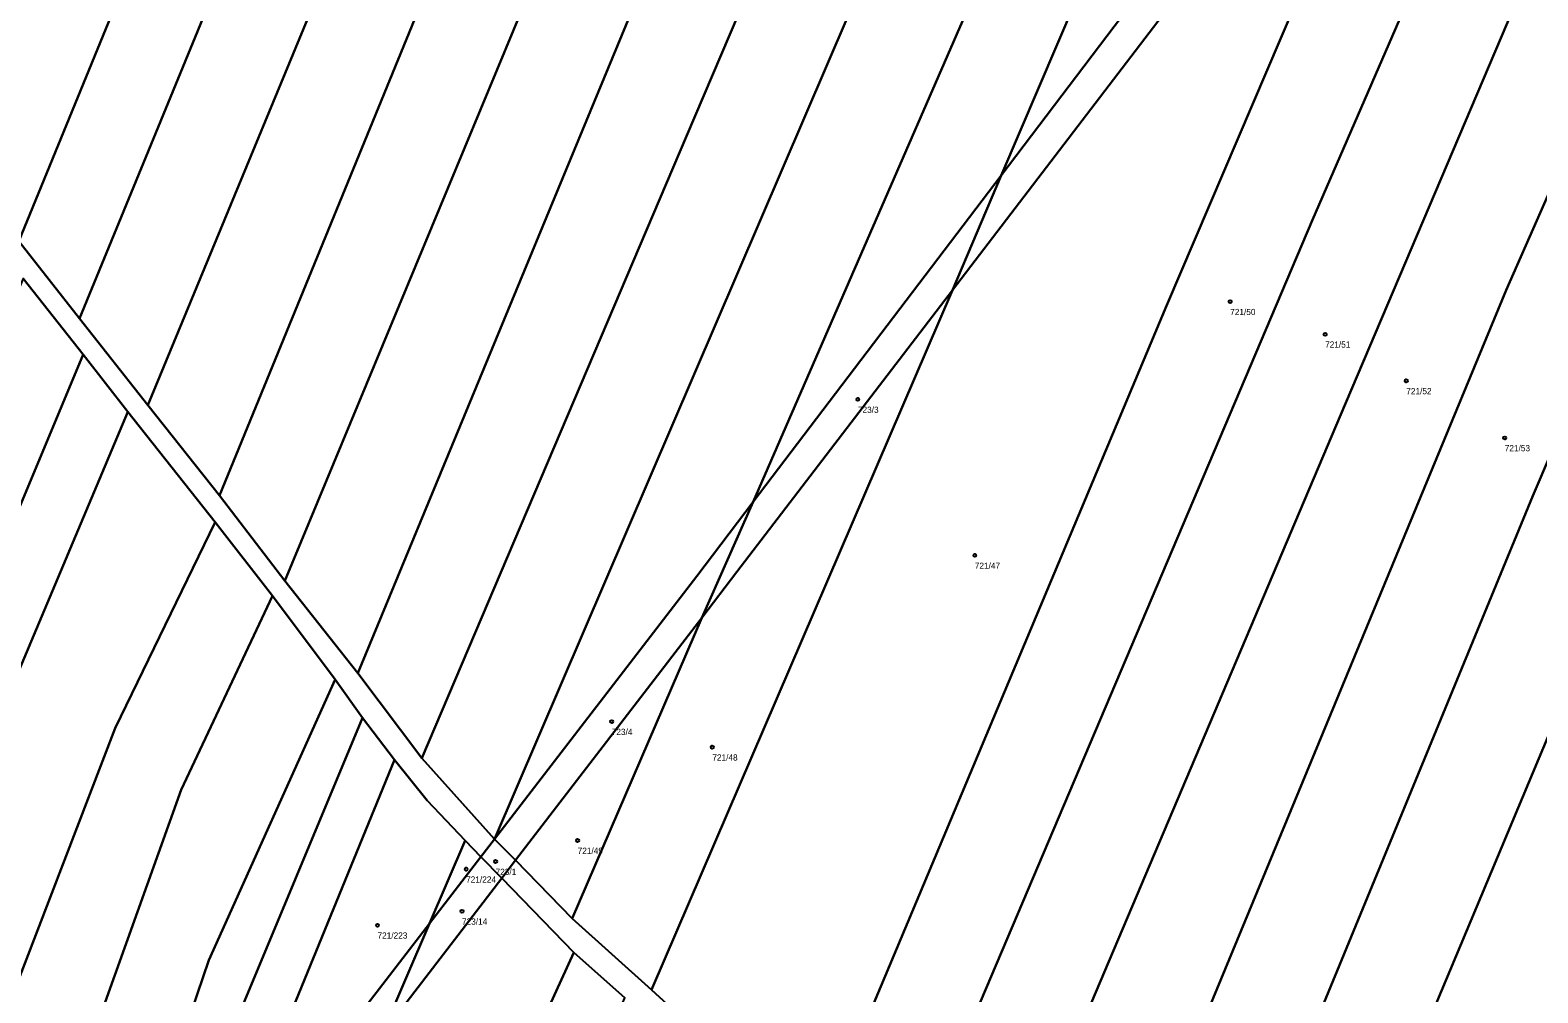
# Model space of a CAD drawing. Extents: x -587171 to -555306, y -1167727 to -1074732.
# Drawn here: x -585893.2 to -585649.6, y -1166888.4 to -1166732.9 of the extents above; entities that cross this region are included whole.
import ezdxf

# ---------------------------------------------------------------- set-up
doc = ezdxf.new("R2010")
doc.units = 0
doc.layers.add('Definiční body', color=7, linetype='Continuous')
doc.layers.add('Polygon parcely', color=7, linetype='Continuous')

msp = doc.modelspace()

# ---------------------------------------------------------------- linework, layer by layer
at = {"layer": 'Definiční body'}
for centre in [(-585699.27, -1166776.78), (-585683.93, -1166782.04), (-585670.82, -1166789.57), (-585759.42, -1166792.57), (-585654.91, -1166798.78), (-585740.53, -1166817.77), (-585799.19, -1166844.61), (-585782.94, -1166848.75), (-585804.7, -1166863.82), (-585822.72, -1166868.46), (-585817.96, -1166867.22), (-585823.39, -1166875.26), (-585837.04, -1166877.51)]:
    msp.add_circle(centre, 0.25, dxfattribs=at)
at = {"layer": 'Polygon parcely'}
for points in [[(-585750.85, -1166425.98), (-585760.44, -1166413.44), (-585763.28, -1166411.03), (-585804.01, -1166506.36), (-585844.54, -1166601.22), (-585905.36, -1166754), (-585894.97, -1166766.98), (-585821.07, -1166586.47)], [(-585814.69, -1166607.97), (-585739.39, -1166440.97), (-585750.85, -1166425.98), (-585821.07, -1166586.47), (-585894.97, -1166766.98), (-585885.17, -1166779.48)], [(-585739.39, -1166440.97), (-585814.69, -1166607.97), (-585885.17, -1166779.48), (-585874.15, -1166793.5), (-585800.37, -1166615.09), (-585727.58, -1166456.42)], [(-585825.12, -1166716.71), (-585786.47, -1166622.45), (-585716.82, -1166470.5), (-585727.58, -1166456.42), (-585800.37, -1166615.09), (-585874.15, -1166793.5), (-585862.59, -1166808.09)], [(-585812.42, -1166726.52), (-585772.36, -1166630.02), (-585706.32, -1166484.23), (-585716.82, -1166470.5), (-585786.47, -1166622.45), (-585825.12, -1166716.71), (-585862.59, -1166808.09), (-585852, -1166821.86)], [(-585706.32, -1166484.23), (-585772.36, -1166630.02), (-585812.42, -1166726.52), (-585852, -1166821.86), (-585840.21, -1166836.79), (-585801.98, -1166744.38), (-585763.43, -1166651.21), (-585695.64, -1166498.2)], [(-585743.54, -1166647.76), (-585684.82, -1166512.49), (-585685.73, -1166511.16), (-585695.64, -1166498.2), (-585763.43, -1166651.21), (-585801.98, -1166744.38), (-585840.21, -1166836.79), (-585829.9, -1166850.51), (-585787.1, -1166750.02)], [(-585746.59, -1166697.06), (-585673.46, -1166529.1), (-585684.82, -1166512.49), (-585743.54, -1166647.76), (-585787.1, -1166750.02), (-585829.9, -1166850.51), (-585818.15, -1166863.59)], [(-585662.37, -1166545.36), (-585673.46, -1166529.1), (-585746.59, -1166697.06), (-585818.15, -1166863.59), (-585785.45, -1166821.1), (-585776.34, -1166809.13), (-585723.59, -1166688)], [(-585652.42, -1166559.87), (-585662.37, -1166545.36), (-585723.59, -1166688), (-585776.34, -1166809.13), (-585736.28, -1166756.39), (-585699.91, -1166671.31)], [(-585631.58, -1166594.82), (-585652.16, -1166560.25), (-585652.42, -1166559.87), (-585699.91, -1166671.31), (-585736.28, -1166756.39), (-585654.49, -1166648.47)], [(-585663.3, -1166669.09), (-585709.58, -1166777.47), (-585765.57, -1166910.88), (-585752.91, -1166921.2), (-585685.98, -1166763.53), (-585620.73, -1166613.39)], [(-585614.81, -1166623.16), (-585620.73, -1166613.39), (-585685.98, -1166763.53), (-585752.91, -1166921.2), (-585740.09, -1166933.38), (-585680.66, -1166793.22), (-585611.01, -1166629.43)], [(-585611.01, -1166629.43), (-585680.66, -1166793.22), (-585740.09, -1166933.38), (-585726.46, -1166948.38), (-585654.66, -1166774.94), (-585599.23, -1166648.86)], [(-585736.28, -1166756.39), (-585744.12, -1166774.93), (-585663.3, -1166669.09), (-585654.49, -1166648.47)], [(-585589.3, -1166665.23), (-585599.23, -1166648.86), (-585654.66, -1166774.94), (-585726.46, -1166948.38), (-585714.27, -1166963.19), (-585650.35, -1166808.15)], [(-585578.13, -1166683.64), (-585589.3, -1166665.23), (-585650.35, -1166808.15), (-585714.27, -1166963.19), (-585702.55, -1166977.46), (-585626.3, -1166795.44)], [(-585709.58, -1166777.47), (-585663.3, -1166669.09), (-585744.12, -1166774.93), (-585792.78, -1166887.96), (-585780.09, -1166899.52), (-585765.57, -1166910.88)], [(-585578.13, -1166683.64), (-585626.3, -1166795.44), (-585702.55, -1166977.46), (-585689.58, -1166993.09), (-585622.5, -1166829.67), (-585567.14, -1166701.75)], [(-585776.34, -1166809.13), (-585784.64, -1166827.84), (-585778.96, -1166820.44), (-585744.12, -1166774.93), (-585736.28, -1166756.39)], [(-585905.05, -1166834.34), (-585884.62, -1166785.31), (-585894.31, -1166773.03), (-585916.91, -1166826.41), (-585939.72, -1166885.68), (-585985.95, -1166999.64), (-586030.27, -1167117.16), (-586021.6, -1167126.35), (-586012.14, -1167114.21), (-585995.99, -1167070.64), (-585964.6, -1166988.41)], [(-585784.64, -1166827.84), (-585805.61, -1166876.45), (-585792.78, -1166887.96), (-585744.12, -1166774.93), (-585778.96, -1166820.44)], [(-585941.8, -1166956.48), (-585896.7, -1166840.53), (-585877.38, -1166794.56), (-585884.62, -1166785.31), (-585905.05, -1166834.34), (-585964.6, -1166988.41), (-585995.99, -1167070.64), (-586012.14, -1167114.21), (-585991.11, -1167087.22), (-585975.79, -1167043.33)], [(-585991.11, -1167087.22), (-585953.85, -1167039.41), (-585916.83, -1166943.06), (-585879.43, -1166845.7), (-585863.25, -1166812.39), (-585877.38, -1166794.56), (-585896.7, -1166840.53), (-585941.8, -1166956.48), (-585975.79, -1167043.33)], [(-585814.74, -1166867.02), (-585784.64, -1166827.84), (-585776.34, -1166809.13), (-585785.45, -1166821.1), (-585818.15, -1166863.59)], [(-585918.16, -1166993.64), (-585892.04, -1166920.64), (-585868.77, -1166855.65), (-585854.03, -1166824.31), (-585863.25, -1166812.39), (-585879.43, -1166845.7), (-585916.83, -1166943.06), (-585953.85, -1167039.41), (-585923.36, -1167000.28)], [(-585888.93, -1166955.56), (-585864.31, -1166883.14), (-585843.9, -1166837.84), (-585854.03, -1166824.31), (-585868.77, -1166855.65), (-585892.04, -1166920.64), (-585918.16, -1166993.64)], [(-585814.74, -1166867.02), (-585805.61, -1166876.45), (-585784.64, -1166827.84)], [(-585877.31, -1166940.46), (-585861.22, -1166896.24), (-585839.44, -1166844.02), (-585843.9, -1166837.84), (-585864.31, -1166883.14), (-585888.93, -1166955.56)], [(-585863.88, -1166923.01), (-585834.3, -1166850.81), (-585839.44, -1166844.02), (-585861.22, -1166896.24), (-585877.31, -1166940.46)], [(-585828.65, -1166877.23), (-585822.88, -1166863.82), (-585829, -1166857.36), (-585834.3, -1166850.81), (-585863.88, -1166923.01)], [(-585820.34, -1166866.44), (-585822.88, -1166863.82), (-585828.65, -1166877.23)], [(-585816.96, -1166869.92), (-585814.74, -1166867.02), (-585818.15, -1166863.59), (-585820.34, -1166866.44)], [(-585836.36, -1166895.17), (-585816.96, -1166869.92), (-585820.34, -1166866.44), (-585828.65, -1166877.23)], [(-585874.6, -1167068.08), (-585851.73, -1166994.9), (-585826.65, -1166928.59), (-585805.3, -1166881.93), (-585816.96, -1166869.92), (-585836.36, -1166895.17), (-585845.55, -1166916.55), (-585883.25, -1167031.86), (-585894.4, -1167059.93), (-585913.27, -1167104.13), (-585955.58, -1167224.27), (-585931.14, -1167183), (-585905.39, -1167129.17), (-585894.86, -1167109.77)], [(-585836.36, -1166895.17), (-585828.65, -1166877.23), (-585863.88, -1166923.01), (-585868.62, -1166937.17)], [(-585904.32, -1167151.91), (-585867.84, -1167078.97), (-585838.57, -1166991.65), (-585817.22, -1166936.52), (-585797.06, -1166889.25), (-585805.3, -1166881.93), (-585826.65, -1166928.59), (-585851.73, -1166994.9), (-585874.6, -1167068.08), (-585894.86, -1167109.77), (-585905.39, -1167129.17), (-585931.14, -1167183), (-585955.58, -1167224.27), (-585950.74, -1167229.12), (-585946.38, -1167234.84), (-585918.49, -1167183.27)]]:
    msp.add_lwpolyline(points, close=True, dxfattribs=at)
for points in [[(-585894.31, -1166773.03), (-585884.62, -1166785.31), (-585877.38, -1166794.56), (-585863.25, -1166812.39), (-585854.03, -1166824.31), (-585843.9, -1166837.84), (-585839.44, -1166844.02), (-585834.3, -1166850.81), (-585829, -1166857.36), (-585822.88, -1166863.82), (-585820.34, -1166866.44), (-585818.15, -1166863.59), (-585829.9, -1166850.51), (-585840.21, -1166836.79), (-585852, -1166821.86), (-585862.59, -1166808.09), (-585874.15, -1166793.5), (-585885.17, -1166779.48), (-585894.97, -1166766.98)], [(-585780.09, -1166899.52), (-585792.78, -1166887.96), (-585805.61, -1166876.45), (-585814.74, -1166867.02), (-585816.96, -1166869.92), (-585805.3, -1166881.93), (-585797.06, -1166889.25)]]:
    msp.add_lwpolyline(points, dxfattribs=at)

# ---------------------------------------------------------------- texts
at = {"layer": 'Definiční body'}
for s, p in [('721/50', (-585699.27, -1166778.94)), ('721/51', (-585683.93, -1166784.2)), ('721/52', (-585670.82, -1166791.73)), ('723/3', (-585759.42, -1166794.73)), ('721/53', (-585654.91, -1166800.94)), ('721/47', (-585740.53, -1166819.93)), ('723/4', (-585799.19, -1166846.77)), ('721/48', (-585782.94, -1166850.91)), ('721/49', (-585804.7, -1166865.98)), ('723/1', (-585817.96, -1166869.38)), ('721/224', (-585822.72, -1166870.62)), ('723/14', (-585823.39, -1166877.42)), ('721/223', (-585837.04, -1166879.67))]:
    msp.add_text(s, height=1, dxfattribs=at).set_placement(p)

doc.saveas('drawing.dxf')
